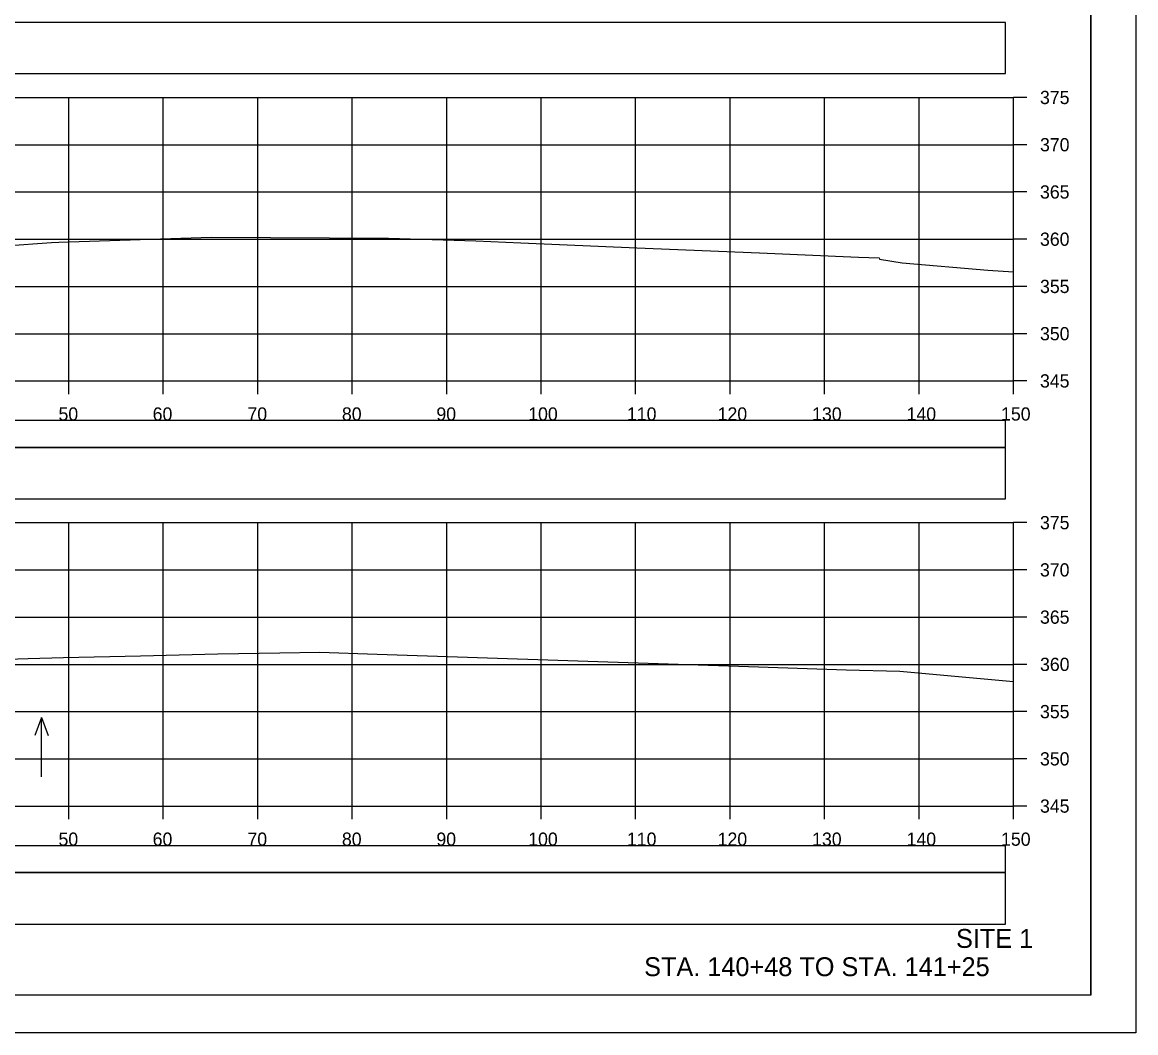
# Model space of a CAD drawing. Extents: x 1368122 to 1710785, y 373130 to 557566.
# Drawn here: x 1368734 to 1368851.8, y 378890.5 to 378997.4 of the extents above; entities that cross this region are included whole.
import ezdxf

# ---------------------------------------------------------------- set-up
doc = ezdxf.new("R2010")
doc.units = 0
for name, color, linetype in [('R_Alt Surface', 7, 'Continuous'), ('R_Axis', 7, 'Continuous'), ('R_Axis Annot', 7, 'Continuous'), ('R_Border', 7, 'Continuous'), ('R_Draft', 7, 'Continuous'), ('R_Exist Surface', 7, 'Continuous'), ('R_Grid', 7, 'Continuous'), ('R_No Plot', 7, 'Continuous'), ('R_Water Annot', 7, 'Continuous')]:
    doc.layers.add(name, color=color, linetype=linetype)

msp = doc.modelspace()

# ---------------------------------------------------------------- linework, layer by layer
for points in [[(1368539.73, 378991.96), (1368838.03, 378991.96), (1368838.03, 378997.37), (1368539.73, 378997.37)], [(1368539.73, 378946.96), (1368838.03, 378946.96), (1368838.03, 378952.37), (1368539.73, 378952.37)], [(1368539.73, 378901.96), (1368838.03, 378901.96), (1368838.03, 378907.37), (1368539.73, 378907.37)]]:
    msp.add_lwpolyline(points, close=True)
at = {"layer": 'R_Alt Surface'}
for points in [[(1368539.73, 378952.43), (1368838.03, 378952.43), (1368838.03, 378955.24), (1368539.73, 378955.24)], [(1368539.73, 378907.43), (1368838.03, 378907.43), (1368838.03, 378910.24), (1368539.73, 378910.24)]]:
    msp.add_lwpolyline(points, close=True, dxfattribs=at)
at = {"layer": 'R_Axis'}
for p, q in [((1368838.88, 378959.44), (1368838.88, 378989.44)), ((1368840.28, 378989.44), (1368838.88, 378989.44)), ((1368840.28, 378984.44), (1368838.88, 378984.44)), ((1368840.28, 378979.44), (1368838.88, 378979.44)), ((1368840.28, 378974.44), (1368838.88, 378974.44)), ((1368840.28, 378969.44), (1368838.88, 378969.44)), ((1368840.28, 378964.44), (1368838.88, 378964.44)), ((1368538.88, 378959.44), (1368838.88, 378959.44)), ((1368738.88, 378958.04), (1368738.88, 378959.44)), ((1368748.88, 378958.04), (1368748.88, 378959.44)), ((1368758.88, 378958.04), (1368758.88, 378959.44)), ((1368768.88, 378958.04), (1368768.88, 378959.44)), ((1368778.88, 378958.04), (1368778.88, 378959.44)), ((1368788.88, 378958.04), (1368788.88, 378959.44)), ((1368798.88, 378958.04), (1368798.88, 378959.44)), ((1368808.88, 378958.04), (1368808.88, 378959.44)), ((1368818.88, 378958.04), (1368818.88, 378959.44)), ((1368828.88, 378958.04), (1368828.88, 378959.44)), ((1368838.88, 378958.04), (1368838.88, 378959.44)), ((1368840.28, 378959.44), (1368838.88, 378959.44)), ((1368838.88, 378914.44), (1368838.88, 378944.44)), ((1368840.28, 378944.44), (1368838.88, 378944.44)), ((1368840.28, 378939.44), (1368838.88, 378939.44)), ((1368840.28, 378934.44), (1368838.88, 378934.44)), ((1368840.28, 378929.44), (1368838.88, 378929.44)), ((1368840.28, 378924.44), (1368838.88, 378924.44)), ((1368840.28, 378919.44), (1368838.88, 378919.44)), ((1368538.88, 378914.44), (1368838.88, 378914.44)), ((1368738.88, 378913.04), (1368738.88, 378914.44)), ((1368748.88, 378913.04), (1368748.88, 378914.44)), ((1368758.88, 378913.04), (1368758.88, 378914.44)), ((1368768.88, 378913.04), (1368768.88, 378914.44)), ((1368778.88, 378913.04), (1368778.88, 378914.44)), ((1368788.88, 378913.04), (1368788.88, 378914.44)), ((1368798.88, 378913.04), (1368798.88, 378914.44)), ((1368808.88, 378913.04), (1368808.88, 378914.44)), ((1368818.88, 378913.04), (1368818.88, 378914.44)), ((1368828.88, 378913.04), (1368828.88, 378914.44)), ((1368838.88, 378913.04), (1368838.88, 378914.44)), ((1368840.28, 378914.44), (1368838.88, 378914.44))]:
    msp.add_line(p, q, dxfattribs=at)
at = {"layer": 'R_Border'}
for q in [(1368847.06, 379099.9), (1368530.88, 378894.44)]:
    msp.add_line((1368847.06, 378894.44), q, dxfattribs=at)
at = {"layer": 'R_Exist Surface'}
for points in [[(1368728.69, 378973.48), (1368736.56, 378974.06), (1368737.06, 378974.1), (1368737.84, 378974.12), (1368753.98, 378974.66), (1368772.71, 378974.55), (1368781.97, 378974.28), (1368786.74, 378974.07), (1368798.99, 378973.52), (1368812, 378973), (1368822.46, 378972.54), (1368824.67, 378972.46), (1368824.7, 378972.32), (1368827.09, 378971.93), (1368836.16, 378971.15), (1368838.88, 378970.98)], [(1368731.26, 378929.97), (1368734.59, 378930.07), (1368738.32, 378930.16), (1368746.48, 378930.33), (1368754.66, 378930.54), (1368761.22, 378930.65), (1368765.4, 378930.73), (1368771.53, 378930.51), (1368811.87, 378929.18), (1368821.18, 378928.87), (1368826.83, 378928.71), (1368838.88, 378927.61)]]:
    msp.add_lwpolyline(points, dxfattribs=at)
at = {"layer": 'R_Grid'}
for p, q in [((1368538.88, 378989.44), (1368838.88, 378989.44)), ((1368738.88, 378959.44), (1368738.88, 378989.44)), ((1368748.88, 378959.44), (1368748.88, 378989.44)), ((1368758.88, 378959.44), (1368758.88, 378989.44)), ((1368768.88, 378959.44), (1368768.88, 378989.44)), ((1368778.88, 378959.44), (1368778.88, 378989.44)), ((1368788.88, 378959.44), (1368788.88, 378989.44)), ((1368798.88, 378959.44), (1368798.88, 378989.44)), ((1368808.88, 378959.44), (1368808.88, 378989.44)), ((1368818.88, 378959.44), (1368818.88, 378989.44)), ((1368828.88, 378959.44), (1368828.88, 378989.44)), ((1368838.88, 378959.44), (1368838.88, 378989.44)), ((1368538.88, 378984.44), (1368838.88, 378984.44)), ((1368538.88, 378979.44), (1368838.88, 378979.44)), ((1368538.88, 378974.44), (1368838.88, 378974.44)), ((1368538.88, 378969.44), (1368838.88, 378969.44)), ((1368538.88, 378964.44), (1368838.88, 378964.44)), ((1368538.88, 378959.44), (1368838.88, 378959.44)), ((1368538.88, 378944.44), (1368838.88, 378944.44)), ((1368738.88, 378914.44), (1368738.88, 378944.44)), ((1368748.88, 378914.44), (1368748.88, 378944.44)), ((1368758.88, 378914.44), (1368758.88, 378944.44)), ((1368768.88, 378914.44), (1368768.88, 378944.44)), ((1368778.88, 378914.44), (1368778.88, 378944.44)), ((1368788.88, 378914.44), (1368788.88, 378944.44)), ((1368798.88, 378914.44), (1368798.88, 378944.44)), ((1368808.88, 378914.44), (1368808.88, 378944.44)), ((1368818.88, 378914.44), (1368818.88, 378944.44)), ((1368828.88, 378914.44), (1368828.88, 378944.44)), ((1368838.88, 378914.44), (1368838.88, 378944.44)), ((1368538.88, 378939.44), (1368838.88, 378939.44)), ((1368538.88, 378934.44), (1368838.88, 378934.44)), ((1368538.88, 378929.44), (1368838.88, 378929.44)), ((1368538.88, 378924.44), (1368838.88, 378924.44)), ((1368538.88, 378919.44), (1368838.88, 378919.44)), ((1368538.88, 378914.44), (1368838.88, 378914.44))]:
    msp.add_line(p, q, dxfattribs=at)
at = {"layer": 'R_No Plot'}
msp.add_line((1368518.48, 378890.46), (1368851.81, 378890.46), dxfattribs=at)
for points in [[(1368518.47, 379103.79), (1368851.81, 379103.79), (1368851.81, 378890.45), (1368518.47, 378890.45)], [(1368764.8, 379099.9), (1368784.42, 379099.9), (1368784.42, 379090.02), (1368800.53, 379090.02), (1368823.73, 379090.02), (1368823.85, 379061.86), (1368847.06, 379061.86), (1368847.06, 378894.44), (1368530.88, 378894.44), (1368530.88, 379099.9)]]:
    msp.add_lwpolyline(points, close=True, dxfattribs=at)
at = {"layer": 'R_Water Annot'}
for p, q in [((1368735.99, 378923.83), (1368735.29, 378921.91)), ((1368735.99, 378917.55), (1368735.99, 378923.83)), ((1368735.99, 378923.83), (1368736.69, 378921.91))]:
    msp.add_line(p, q, dxfattribs=at)

# ---------------------------------------------------------------- texts
at = {"layer": 'R_Axis Annot'}
for s, p in [('375', (1368841.68, 378988.74)), ('370', (1368841.68, 378983.74)), ('365', (1368841.68, 378978.74)), ('360', (1368841.68, 378973.74)), ('355', (1368841.68, 378968.74)), ('350', (1368841.68, 378963.74)), ('345', (1368841.68, 378958.74)), ('50', (1368737.79, 378955.24)), ('60', (1368747.76, 378955.24)), ('70', (1368757.79, 378955.24)), ('80', (1368767.79, 378955.24)), ('90', (1368777.79, 378955.24)), ('100', (1368787.51, 378955.24)), ('110', (1368797.96, 378955.24)), ('120', (1368807.56, 378955.24)), ('130', (1368817.56, 378955.24)), ('140', (1368827.56, 378955.24)), ('150', (1368837.56, 378955.24)), ('375', (1368841.68, 378943.74)), ('370', (1368841.68, 378938.74)), ('365', (1368841.68, 378933.74)), ('360', (1368841.68, 378928.74)), ('355', (1368841.68, 378923.74)), ('350', (1368841.68, 378918.74)), ('345', (1368841.68, 378913.74)), ('50', (1368737.79, 378910.24)), ('60', (1368747.76, 378910.24)), ('70', (1368757.79, 378910.24)), ('80', (1368767.79, 378910.24)), ('90', (1368777.79, 378910.24)), ('100', (1368787.51, 378910.24)), ('110', (1368797.96, 378910.24)), ('120', (1368807.56, 378910.24)), ('130', (1368817.56, 378910.24)), ('140', (1368827.56, 378910.24)), ('150', (1368837.56, 378910.24))]:
    msp.add_text(s, height=1.4, dxfattribs=at).set_placement(p)
at = {"layer": 'R_Draft'}
for s, p in [('SITE 1', (1368832.79, 378899.43)), ('STA. 140+48 TO STA. 141+25', (1368799.78, 378896.44))]:
    msp.add_text(s, height=2, dxfattribs=at).set_placement(p)

doc.saveas('drawing.dxf')
